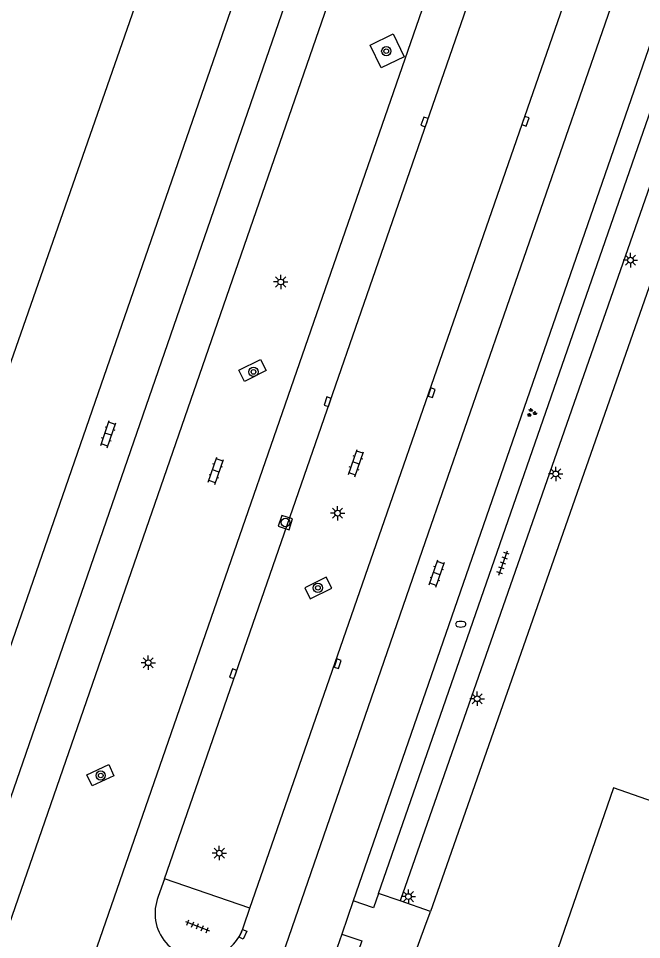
# Model space of a CAD drawing. Extents: x 131000 to 133014, y 396499 to 399001.
# Drawn here: x 131042.6 to 131096.8, y 397289.5 to 397369.6 of the extents above; entities that cross this region are included whole.
import ezdxf

# ---------------------------------------------------------------- set-up
doc = ezdxf.new("R2010")
doc.units = 0
for name, color, linetype in [('gg-bbg-hoofdgebouw', 7, 'Continuous'), ('gg-knt-verharding', 7, 'Continuous'), ('gg-knt-verharding nz', 7, 'Continuous'), ('gt-grn-groengrens', 7, 'Continuous'), ('gt-grn-vlakafsluiter', 7, 'Continuous'), ('gt-symb-boom', 7, 'Continuous'), ('gt-symb-brandkraan', 7, 'Continuous'), ('gt-symb-groenvak', 7, 'Continuous'), ('gt-symb-klinker verharding', 7, 'Continuous'), ('gt-symb-kolk', 7, 'Continuous'), ('gt-symb-kolk center center', 7, 'Continuous'), ('gt-symb-lichtmast', 7, 'Continuous'), ('gt-symb-rioolschacht', 7, 'Continuous'), ('gt-symb-tegel verharding', 7, 'Continuous')]:
    doc.layers.add(name, color=color, linetype=linetype)

# ---------------------------------------------------------------- blocks, each defined once
blk = doc.blocks.new('gt0-GRVAK')
at = {"layer": 'gt-symb-groenvak'}
for p, q in [((-0.11, 0.189), (-0.228, 0.24)), ((-0.182, 0.153), (0.088, 0.153)), ((-0.091, 0.211), (-0.156, 0.322)), ((-0.047, 0.214), (-0.047, 0.393)), ((-0.004, 0.211), (0.061, 0.322)), ((0.015, 0.189), (0.133, 0.24)), ((0.262, -0.052), (0.197, 0.059)), ((0.305, -0.049), (0.305, 0.13)), ((0.349, -0.052), (0.414, 0.059)), ((-0.245, -0.228), (-0.363, -0.177)), ((-0.318, -0.264), (-0.047, -0.264)), ((-0.226, -0.206), (-0.291, -0.095)), ((-0.183, -0.203), (-0.183, -0.024)), ((-0.139, -0.206), (-0.074, -0.095)), ((-0.12, -0.228), (-0.002, -0.177)), ((0.243, -0.074), (0.125, -0.023)), ((0.17, -0.11), (0.441, -0.11)), ((0.368, -0.074), (0.486, -0.023))]:
    blk.add_line(p, q, dxfattribs=at)
blk = doc.blocks.new('gt0-LMAST')
at = {"layer": 'gt-symb-lichtmast'}
for p, q in [((-0.182, 0.173), (-0.447, 0.438)), ((-0.005, 0.246), (-0.005, 0.621)), ((0.172, 0.173), (0.437, 0.438)), ((-0.255, -0.004), (-0.63, -0.004)), ((-0.182, -0.181), (-0.447, -0.446)), ((-0.005, -0.254), (-0.005, -0.629)), ((0.437, -0.446), (0.172, -0.181)), ((0.245, -0.004), (0.62, -0.004))]:
    blk.add_line(p, q, dxfattribs=at)
blk.add_circle((-0.005, -0.004), 0.25, dxfattribs=at)
blk = doc.blocks.new('gt0-TEG1')
at = {"layer": 'gt-symb-tegel verharding'}
for p, q in [((-1.125, 0), (1.125, 0)), ((-0.9, -0.25), (-0.9, 0.25)), ((-0.45, -0.25), (-0.45, 0.25)), ((0, -0.25), (0, 0.25)), ((0.45, -0.25), (0.45, 0.25)), ((0.9, -0.25), (0.9, 0.25))]:
    blk.add_line(p, q, dxfattribs=at)
blk = doc.blocks.new('gt0-KOLKCC')
at = {"layer": 'gt-symb-kolk center center'}
blk.add_lwpolyline([(-0.375, 0.2), (0.375, 0.2), (0.375, -0.2), (-0.375, -0.2)], close=True, dxfattribs=at)
blk = doc.blocks.new('gt0-KOLK')
at = {"layer": 'gt-symb-kolk'}
blk.add_lwpolyline([(0, 0), (0.375, 0), (0.375, 0.4), (-0.375, 0.4), (-0.375, 0), (0, 0)], dxfattribs=at)
blk = doc.blocks.new('gt0-KL1')
at = {"layer": 'gt-symb-klinker verharding'}
for p, q in [((-1.15, 0.3), (1.15, 0.3)), ((-1, -0.3), (-1, 0.3)), ((-0.5, 0.3), (-0.5, 0.45)), ((0, -0.3), (0, 0.3)), ((0.5, 0.3), (0.5, 0.45)), ((1, -0.3), (1, 0.3)), ((-1.15, -0.3), (1.15, -0.3)), ((-0.5, -0.45), (-0.5, -0.3)), ((0.5, -0.45), (0.5, -0.3))]:
    blk.add_line(p, q, dxfattribs=at)
blk = doc.blocks.new('gt0-BR')
at = {"layer": 'gt-symb-brandkraan'}
for centre, radius, start, end in [((-0.244, 0), 0.206, 107.56694, 252.43307), ((0.599, -2.664), 3, 106.89205, 107.56694), ((0, -0.691), 0.938, 73.10799, 106.89205), ((-0.599, -2.664), 3, 72.43309, 73.10799), ((0.244, 0), 0.206, 287.56695, 72.43309), ((0.599, 2.664), 3, 252.43307, 253.10797), ((0, 0.691), 0.938, 253.10797, 286.89206), ((-0.599, 2.664), 3, 286.89206, 287.56695)]:
    blk.add_arc(centre, radius, start, end, dxfattribs=at)
blk = doc.blocks.new('gt0-BOOM')
at = {"layer": 'gt-symb-boom'}
for radius in [0.4, 0.2]:
    blk.add_circle((0, 0), radius, dxfattribs=at)
blk = doc.blocks.new('gt0-RS')
at = {"layer": 'gt-symb-rioolschacht'}
blk.add_lwpolyline([(-0.5, -0.5), (0.5, -0.5), (0.5, 0.5), (-0.5, 0.5)], close=True, dxfattribs=at)
blk.add_circle((0, 0), 0.375, dxfattribs=at)

msp = doc.modelspace()

# ---------------------------------------------------------------- linework, layer by layer
at = {"layer": 'gg-bbg-hoofdgebouw'}
msp.add_lwpolyline([(131115.847, 397273.208), (131104.867, 397277.128), (131111.813, 397296.581), (131094.317, 397302.697), (131087.878, 397284.081), (131076.931, 397287.896)], dxfattribs=at)
at = {"layer": 'gg-knt-verharding'}
for p, q in [((131097.862, 397368.395), (131071.69, 397292.855)), ((131055.278, 397294.776), (131054.73, 397293.234)), ((131062.701, 397292.231), (131055.278, 397294.776)), ((131071.69, 397292.855), (131070.683, 397289.964)), ((131075.751, 397292.845), (131073.871, 397293.487)), ((131078.408, 397291.938), (131075.751, 397292.845)), ((131062.165, 397290.687), (131062.701, 397292.231)), ((131070.683, 397289.964), (131068.468, 397283.588))]:
    msp.add_line(p, q, dxfattribs=at)
for points in [[(131078.644, 397421.374), (131071.3, 397400.04), (131028.661, 397276.933), (131032.756, 397275.507)], [(131075.169, 397368.273), (131076.122, 397366.297), (131074.123, 397365.331), (131073.152, 397367.315), (131075.169, 397368.273)], [(131073.871, 397293.487), (131099.487, 397367.143), (131099.688, 397367.769), (131097.862, 397368.395)], [(131102.71, 397361.43), (131100.04, 397362.37), (131075.751, 397292.845)], [(131062.211, 397338.04), (131061.726, 397339.026), (131063.623, 397339.964), (131064.101, 397338.995), (131062.211, 397338.04)], [(131069.823, 397320.054), (131069.341, 397321.029), (131067.468, 397320.099), (131067.933, 397319.144), (131069.823, 397320.054)], [(131050.423, 397304.717), (131050.869, 397303.741), (131048.971, 397302.86), (131048.498, 397303.817), (131050.423, 397304.717)], [(131073.871, 397293.487), (131073.452, 397292.26), (131071.69, 397292.855)], [(131070.683, 397289.964), (131072.434, 397289.361), (131070.222, 397282.969), (131068.468, 397283.588)]]:
    msp.add_lwpolyline(points, dxfattribs=at)
msp.add_arc((131058.381, 397291.766), 3.935, 158.09549, 344.08478, dxfattribs=at)
at = {"layer": 'gg-knt-verharding nz'}
msp.add_line((131062.701, 397292.231), (131101.314, 397403.524), dxfattribs=at)
for points in [[(131032.756, 397275.507), (131075.351, 397398.653), (131082.639, 397419.974), (131092.533, 397448.554)], [(131036.05, 397274.344), (131075.928, 397389.55), (131082.692, 397409.292)], [(131043.465, 397271.699), (131083.395, 397386.874), (131088.671, 397402.16), (131090.08, 397406.342)], [(131055.278, 397294.776), (131086.782, 397385.692), (131093.507, 397405.381)], [(131061.665, 397276.934), (131077.98, 397324.113), (131103.615, 397398.109), (131105.588, 397403.711)]]:
    msp.add_lwpolyline(points, dxfattribs=at)
at = {"layer": 'gt-grn-groengrens'}
msp.add_lwpolyline([(131019.336, 397275.124), (131067.491, 397413.099), (131095.311, 397473.034)], dxfattribs=at)
at = {"layer": 'gt-grn-vlakafsluiter'}
for p in [(131102.71, 397361.43), (131078.37, 397291.83)]:
    msp.add_line(p, (131078.408, 397291.938), dxfattribs=at)
msp.add_lwpolyline([(131076.931, 397287.896), (131077.9, 397290.58), (131078.37, 397291.83)], dxfattribs=at)

# ---------------------------------------------------------------- block references
at = {"layer": 'gt-symb-boom'}
for p in [(131074.555, 397366.778), (131063.01, 397338.875), (131068.609, 397320.085), (131049.72, 397303.757)]:
    msp.add_blockref('gt0-BOOM', p, dxfattribs=at)
at = {"layer": 'gt-symb-brandkraan'}
msp.add_blockref('gt0-BR', (131081.032, 397316.919), dxfattribs=at)
at = {"layer": 'gt-symb-groenvak'}
msp.add_blockref('gt0-GRVAK', (131087.191, 397335.32), dxfattribs=at)
at = {"layer": 'gt-symb-klinker verharding'}
for p, rotation in [((131050.375, 397333.457), 70.91275549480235), ((131071.928, 397330.943), 70.91275549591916), ((131059.735, 397330.258), 70.91275549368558), ((131078.951, 397321.325), 70.85862620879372)]:
    msp.add_blockref('gt0-KL1', p, dxfattribs=dict(at, rotation=rotation))
at = {"layer": 'gt-symb-kolk'}
for p, rotation in [((131078.072, 397360.553), 70.85862621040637), ((131086.475, 397360.753), -109.32051398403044), ((131078.31, 397337.127), -109.32248237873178), ((131069.645, 397336.208), 70.85862620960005), ((131070.138, 397313.543), -108.77911787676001), ((131061.428, 397312.549), 70.85862620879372)]:
    msp.add_blockref('gt0-KOLK', p, dxfattribs=dict(at, rotation=rotation))
at = {"layer": 'gt-symb-kolk center center', "rotation": -113.89847787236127}
msp.add_blockref('gt0-KOLKCC', (131062.092, 397289.943), dxfattribs=at)
at = {"layer": 'gt-symb-lichtmast', "rotation": 90}
for p in [(131095.791, 397348.6), (131089.294, 397330.003), (131082.458, 397310.442)]:
    msp.add_blockref('gt0-LMAST', p, dxfattribs=at)
at = {"layer": 'gt-symb-lichtmast'}
for p in [(131065.378, 397346.701), (131070.325, 397326.584), (131053.858, 397313.57), (131060.041, 397297.008), (131076.486, 397293.226)]:
    msp.add_blockref('gt0-LMAST', p, dxfattribs=at)
at = {"layer": 'gt-symb-rioolschacht', "rotation": 71.94544753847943}
msp.add_blockref('gt0-RS', (131065.784, 397325.761), dxfattribs=at)
at = {"layer": 'gt-symb-tegel verharding'}
for p, rotation in [((131084.717, 397322.24), 70.73158503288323), ((131058.139, 397290.64), -21.280166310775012)]:
    msp.add_blockref('gt0-TEG1', p, dxfattribs=dict(at, rotation=rotation))

doc.saveas('drawing.dxf')
